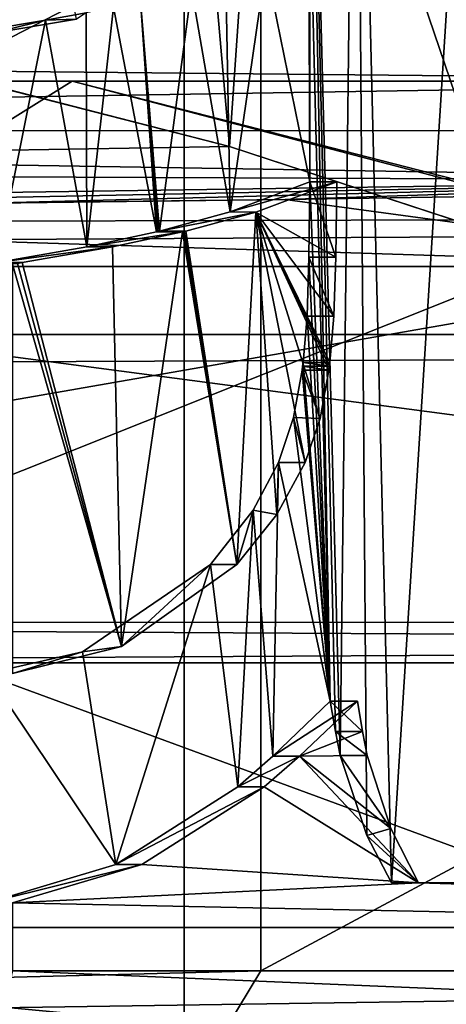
# Model space of a CAD drawing. Header units: millimetres. Extents: x -110 to 163, y -50 to 19.
# Tile 360 of 656: x 5.735 to 6.22, y -31.888 to -30.77. Entities that reach past the tile are written whole.
import ezdxf

# ---------------------------------------------------------------- set-up
doc = ezdxf.new("R2010")
doc.units = ezdxf.units.MM
doc.header["$LTSCALE"] = 65.185185
for name, color, linetype in [('1193', 7, 'CONTINUOUS'), ('1194', 7, 'CONTINUOUS'), ('1195', 7, 'CONTINUOUS'), ('1261', 7, 'CONTINUOUS'), ('1262', 7, 'CONTINUOUS'), ('1526', 7, 'CONTINUOUS'), ('1527', 7, 'CONTINUOUS'), ('1618', 7, 'CONTINUOUS'), ('235', 7, 'CONTINUOUS'), ('2400', 7, 'CONTINUOUS'), ('2401', 7, 'CONTINUOUS'), ('2543', 7, 'CONTINUOUS'), ('262', 7, 'CONTINUOUS'), ('266', 7, 'CONTINUOUS'), ('306', 7, 'CONTINUOUS'), ('323', 7, 'CONTINUOUS'), ('33', 7, 'CONTINUOUS'), ('3440', 7, 'CONTINUOUS'), ('36', 7, 'CONTINUOUS'), ('374', 7, 'CONTINUOUS'), ('377', 7, 'CONTINUOUS'), ('379', 7, 'CONTINUOUS'), ('389', 7, 'CONTINUOUS'), ('390', 7, 'CONTINUOUS'), ('3969', 7, 'CONTINUOUS'), ('4046', 7, 'CONTINUOUS'), ('4558', 7, 'CONTINUOUS'), ('4698', 7, 'CONTINUOUS'), ('4895', 7, 'CONTINUOUS'), ('5903', 7, 'CONTINUOUS'), ('5904', 7, 'CONTINUOUS'), ('5905', 7, 'CONTINUOUS'), ('5936', 7, 'CONTINUOUS'), ('5965', 7, 'CONTINUOUS'), ('5969', 7, 'CONTINUOUS'), ('5971', 7, 'CONTINUOUS'), ('5989', 7, 'CONTINUOUS'), ('5992', 7, 'CONTINUOUS'), ('6110', 7, 'CONTINUOUS'), ('6129', 7, 'CONTINUOUS')]:
    doc.layers.add(name, color=color, linetype=linetype)

msp = doc.modelspace()

# ---------------------------------------------------------------- linework, layer by layer
at = {"layer": '1193', "color": 7, "linetype": 'CONTINUOUS'}
for points in [[(6.0463, -31.2216, 100.3833), (6.056, -31.1676, 100.3758), (6.0766, -31.2224, 100.4231), (6.0463, -31.2216, 100.3833)], [(6.056, -31.1676, 100.3758), (6.0865, -31.1676, 100.4155), (6.0766, -31.2224, 100.4231), (6.056, -31.1676, 100.3758)], [(6.0293, -31.2727, 100.3963), (6.0463, -31.2216, 100.3833), (6.0596, -31.2727, 100.4361), (6.0293, -31.2727, 100.3963)], [(6.0596, -31.2727, 100.4361), (6.0463, -31.2216, 100.3833), (6.0766, -31.2224, 100.4231), (6.0596, -31.2727, 100.4361)]]:
    msp.add_3dface(points, dxfattribs=at)
at = {"layer": '1194', "color": 7, "linetype": 'CONTINUOUS'}
for points in [[(6.0865, -31.1676, 100.4155), (6.056, -31.1676, 100.3758), (6.0566, -31.1633, 100.3754), (6.0865, -31.1676, 100.4155)], [(6.0572, -31.1589, 100.375), (6.0871, -31.1633, 100.415), (6.0566, -31.1633, 100.3754), (6.0572, -31.1589, 100.375)], [(6.0871, -31.1633, 100.415), (6.0865, -31.1676, 100.4155), (6.0566, -31.1633, 100.3754), (6.0871, -31.1633, 100.415)], [(6.0877, -31.1589, 100.4146), (6.0871, -31.1633, 100.415), (6.0572, -31.1589, 100.375), (6.0877, -31.1589, 100.4146)]]:
    msp.add_3dface(points, dxfattribs=at)
at = {"layer": '1195', "color": 7, "linetype": 'CONTINUOUS'}
for points in [[(6.0638, -31.0395, 100.3698), (6.0922, -31.1063, 100.4111), (6.0617, -31.1064, 100.3715), (6.0638, -31.0395, 100.3698)], [(6.0943, -31.0395, 100.4094), (6.0922, -31.1063, 100.4111), (6.0638, -31.0395, 100.3698), (6.0943, -31.0395, 100.4094)], [(6.0877, -31.1589, 100.4146), (6.0572, -31.1589, 100.375), (6.0617, -31.1064, 100.3715), (6.0877, -31.1589, 100.4146)], [(6.0922, -31.1063, 100.4111), (6.0877, -31.1589, 100.4146), (6.0617, -31.1064, 100.3715), (6.0922, -31.1063, 100.4111)]]:
    msp.add_3dface(points, dxfattribs=at)
at = {"layer": '1261', "color": 7, "linetype": 'CONTINUOUS'}
for points in [[(5.8065, -31.4877, 100.5616), (5.9519, -31.3883, 100.4548), (5.8509, -31.4814, 100.5912), (5.8065, -31.4877, 100.5616)], [(5.9519, -31.3883, 100.4548), (5.9818, -31.3883, 100.4949), (5.8509, -31.4814, 100.5912), (5.9519, -31.3883, 100.4548)], [(5.7272, -31.5123, 100.6792), (5.8065, -31.4877, 100.5616), (5.8509, -31.4814, 100.5912), (5.7272, -31.5123, 100.6792)], [(5.6985, -31.5123, 100.6383), (5.8065, -31.4877, 100.5616), (5.7272, -31.5123, 100.6792), (5.6985, -31.5123, 100.6383)]]:
    msp.add_3dface(points, dxfattribs=at)
at = {"layer": '1262', "color": 7, "linetype": 'CONTINUOUS'}
for points in [[(6.0293, -31.2727, 100.3963), (6.0274, -31.3318, 100.4606), (6.0005, -31.3266, 100.4182), (6.0293, -31.2727, 100.3963)], [(6.0293, -31.2727, 100.3963), (6.0596, -31.2727, 100.4361), (6.0274, -31.3318, 100.4606), (6.0293, -31.2727, 100.3963)], [(5.9818, -31.3883, 100.4949), (5.9519, -31.3883, 100.4548), (6.0005, -31.3266, 100.4182), (5.9818, -31.3883, 100.4949)], [(6.0274, -31.3318, 100.4606), (5.9818, -31.3883, 100.4949), (6.0005, -31.3266, 100.4182), (6.0274, -31.3318, 100.4606)]]:
    msp.add_3dface(points, dxfattribs=at)
at = {"layer": '1526', "color": 7, "linetype": 'CONTINUOUS'}
for points in [[(6.0881, -31.5436, 100.3511), (6.0228, -31.6063, 100.4013), (6.1188, -31.5436, 100.3906), (6.0881, -31.5436, 100.3511)], [(6.1188, -31.5436, 100.3906), (6.0228, -31.6063, 100.4013), (6.0532, -31.6062, 100.441), (6.1188, -31.5436, 100.3906)], [(5.983, -31.6408, 100.4315), (6.0131, -31.6408, 100.4714), (6.0532, -31.6062, 100.441), (5.983, -31.6408, 100.4315)], [(6.0228, -31.6063, 100.4013), (5.983, -31.6408, 100.4315), (6.0532, -31.6062, 100.441), (6.0228, -31.6063, 100.4013)]]:
    msp.add_3dface(points, dxfattribs=at)
at = {"layer": '1527', "color": 7, "linetype": 'CONTINUOUS'}
for points in [[(6.0131, -31.6408, 100.4714), (5.983, -31.6408, 100.4315), (5.8445, -31.7292, 100.534), (6.0131, -31.6408, 100.4714)], [(5.8739, -31.7292, 100.5745), (6.0131, -31.6408, 100.4714), (5.8445, -31.7292, 100.534), (5.8739, -31.7292, 100.5745)], [(5.7272, -31.7727, 100.6792), (5.8739, -31.7292, 100.5745), (5.6985, -31.7727, 100.6383), (5.7272, -31.7727, 100.6792)], [(5.6985, -31.7727, 100.6383), (5.8739, -31.7292, 100.5745), (5.8445, -31.7292, 100.534), (5.6985, -31.7727, 100.6383)]]:
    msp.add_3dface(points, dxfattribs=at)
at = {"layer": '1618', "color": 7, "linetype": 'CONTINUOUS'}
msp.add_3dface([(5.7997, -30.7691, 100.6279), (5.7085, -30.3098, 100.6922), (5.7022, -30.7852, 100.6966), (5.7997, -30.7691, 100.6279)], dxfattribs=at)
at = {"layer": '235', "color": 7, "linetype": 'CONTINUOUS', "true_color": 0x0303ff}
for points in [[(108.1, -25.55, 17.7535), (0.0005, -28.7081, 15.5072), (-68.9975, -30.825, 13.3875), (108.1, -25.55, 17.7535)], [(-64.6798, -31.24, 12.8905), (108.1, -25.55, 17.7535), (-68.9975, -30.825, 13.3875), (-64.6798, -31.24, 12.8905)], [(-60.3244, -32.4381, 11.2488), (108.1, -25.55, 17.7535), (-64.6798, -31.24, 12.8905), (-60.3244, -32.4381, 11.2488)], [(108.1, -33.0535, 10.25), (108.1, -25.55, 17.7535), (-60.3244, -32.4381, 11.2488), (108.1, -33.0535, 10.25)]]:
    msp.add_3dface(points, dxfattribs=at)
at = {"layer": '2400', "color": 7, "linetype": 'CONTINUOUS'}
for points in [[(6.0993, -31.6052, 100.3424), (6.13, -31.6052, 100.3819), (6.1569, -31.6882, 100.3608), (6.0993, -31.6052, 100.3424)], [(6.1295, -31.6963, 100.3188), (6.0993, -31.6052, 100.3424), (6.1569, -31.6882, 100.3608), (6.1295, -31.6963, 100.3188)], [(6.1884, -31.75, 100.3361), (6.1295, -31.6963, 100.3188), (6.1569, -31.6882, 100.3608), (6.1884, -31.75, 100.3361)], [(6.1574, -31.75, 100.2968), (6.1295, -31.6963, 100.3188), (6.1884, -31.75, 100.3361), (6.1574, -31.75, 100.2968)]]:
    msp.add_3dface(points, dxfattribs=at)
at = {"layer": '2401', "color": 7, "linetype": 'CONTINUOUS'}
for points in [[(6.0881, -31.5436, 100.3511), (6.1188, -31.5436, 100.3906), (6.1245, -31.5781, 100.3861), (6.0881, -31.5436, 100.3511)], [(6.0881, -31.5436, 100.3511), (6.1245, -31.5781, 100.3861), (6.0938, -31.5781, 100.3466), (6.0881, -31.5436, 100.3511)], [(6.13, -31.6052, 100.3819), (6.0993, -31.6052, 100.3424), (6.0938, -31.5781, 100.3466), (6.13, -31.6052, 100.3819)], [(6.1245, -31.5781, 100.3861), (6.13, -31.6052, 100.3819), (6.0938, -31.5781, 100.3466), (6.1245, -31.5781, 100.3861)]]:
    msp.add_3dface(points, dxfattribs=at)
at = {"layer": '2543', "color": 7, "linetype": 'CONTINUOUS'}
for points in [[(5.8108, -30.7617, 100.5585), (5.7997, -30.7691, 100.6279), (5.7645, -30.7701, 100.5916), (5.8108, -30.7617, 100.5585)], [(5.7645, -30.7701, 100.5916), (5.7022, -30.7852, 100.6966), (5.6985, -30.7812, 100.6383), (5.7645, -30.7701, 100.5916)], [(5.7997, -30.7691, 100.6279), (5.7022, -30.7852, 100.6966), (5.7645, -30.7701, 100.5916), (5.7997, -30.7691, 100.6279)]]:
    msp.add_3dface(points, dxfattribs=at)
at = {"layer": '262', "color": 7, "linetype": 'CONTINUOUS', "true_color": 0x0303ff}
for points in [[(5.7948, -30.8395, 102.5368), (3.94, -32, 104.626), (0, -30.8395, 104.0895), (5.7948, -30.8395, 102.5368)], [(10.315, -32, 99.9943), (3.94, -32, 104.626), (5.7948, -30.8395, 102.5368), (10.315, -32, 99.9943)], [(10.0368, -30.8395, 98.2948), (10.315, -32, 99.9943), (5.7948, -30.8395, 102.5368), (10.0368, -30.8395, 98.2948)]]:
    msp.add_3dface(points, dxfattribs=at)
at = {"layer": '266', "color": 7, "linetype": 'CONTINUOUS', "true_color": 0x0303ff}
for points in [[(6.8454, -30.8395, 83.1481), (2.1591, -30.7931, 81.1606), (3.94, -32, 80.374), (6.8454, -30.8395, 83.1481)], [(10.315, -32, 85.0057), (6.8454, -30.8395, 83.1481), (3.94, -32, 80.374), (10.315, -32, 85.0057)]]:
    msp.add_3dface(points, dxfattribs=at)
at = {"layer": '306', "linetype": 'CONTINUOUS'}
for points in [[(12.9902, -30.9778, -8.0986), (12.9902, -30.7438, -8.3237), (-39.3248, -30.7639, -8.3094), (12.9902, -30.9778, -8.0986)], [(-39.3248, -31.1273, -7.8104), (12.9902, -30.9778, -8.0986), (-39.3248, -30.7639, -8.3094), (-39.3248, -31.1273, -7.8104)], [(-13.1673, -31.1273, -7.8104), (12.9902, -30.9778, -8.0986), (-39.3248, -31.1273, -7.8104), (-13.1673, -31.1273, -7.8104)], [(12.9902, -31.1273, -7.8104), (12.9902, -30.9778, -8.0986), (-13.1673, -31.1273, -7.8104), (12.9902, -31.1273, -7.8104)]]:
    msp.add_3dface(points, dxfattribs=at)
at = {"layer": '323', "linetype": 'CONTINUOUS'}
for points in [[(4.1541, -30.4471, 7.4157), (5.9735, -30.9135, 6.0471), (4.1481, -30.944, 7.2809), (4.1541, -30.4471, 7.4157)], [(5.9735, -30.9135, 6.0471), (7.3612, -31.3682, 4.25), (4.1481, -30.944, 7.2809), (5.9735, -30.9135, 6.0471)], [(7.3612, -31.3682, 4.25), (7.0755, -32.0207, 4.2373), (4.1481, -30.944, 7.2809), (7.3612, -31.3682, 4.25)], [(4.1481, -30.944, 7.2809), (7.0755, -32.0207, 4.2373), (5.2287, -31.8448, 5.7027), (4.1481, -30.944, 7.2809)], [(7.0755, -32.0207, 4.2373), (6.4952, -32.342, 3.9773), (5.2287, -31.8448, 5.7027), (7.0755, -32.0207, 4.2373)]]:
    msp.add_3dface(points, dxfattribs=at)
at = {"layer": '33', "linetype": 'CONTINUOUS'}
for points in [[(10.3923, -15.3, 6), (6, -15.3, 10.3923), (10.3923, -31.7393, 6), (10.3923, -15.3, 6)], [(10.3923, -31.7393, 6), (6, -15.3, 10.3923), (8.3268, -30.5179, 8.6409), (10.3923, -31.7393, 6)]]:
    msp.add_3dface(points, dxfattribs=at)
at = {"layer": '3440', "color": 7, "linetype": 'CONTINUOUS'}
for points in [[(0.1743, -29.95, 82.5165), (6.0091, -29.95, 84.5256), (0.1743, -31.85, 82.5165), (0.1743, -29.95, 82.5165)], [(0.1743, -31.85, 82.5165), (6.0091, -29.95, 84.5256), (6.0091, -31.85, 84.5256), (0.1743, -31.85, 82.5165)], [(6.0091, -29.95, 84.5256), (9.5487, -29.95, 89.5807), (6.0091, -31.85, 84.5256), (6.0091, -29.95, 84.5256)], [(6.0091, -31.85, 84.5256), (9.5487, -29.95, 89.5807), (9.5487, -31.85, 89.5807), (6.0091, -31.85, 84.5256)], [(6.1188, -31.5436, 100.3906), (6.0532, -31.6062, 100.441), (6.1245, -31.5781, 100.3861), (6.1188, -31.5436, 100.3906)], [(6.0532, -31.6062, 100.441), (6.13, -31.6052, 100.3819), (6.1245, -31.5781, 100.3861), (6.0532, -31.6062, 100.441)], [(6.13, -31.6052, 100.3819), (6.0532, -31.6062, 100.441), (6.1569, -31.6882, 100.3608), (6.13, -31.6052, 100.3819)], [(6.0532, -31.6062, 100.441), (6.0131, -31.6408, 100.4714), (6.1884, -31.75, 100.3361), (6.0532, -31.6062, 100.441)], [(6.0532, -31.6062, 100.441), (6.1884, -31.75, 100.3361), (6.1569, -31.6882, 100.3608), (6.0532, -31.6062, 100.441)], [(6.0131, -31.6408, 100.4714), (5.8739, -31.7292, 100.5745), (6.1884, -31.75, 100.3361), (6.0131, -31.6408, 100.4714)], [(5.8739, -31.7292, 100.5745), (5.7272, -31.7727, 100.6792), (6.1884, -31.75, 100.3361), (5.8739, -31.7292, 100.5745)], [(6.1884, -31.75, 100.3361), (5.7272, -31.7727, 100.6792), (9.441, -31.85, 95.7508), (6.1884, -31.75, 100.3361)], [(6.1884, -31.75, 100.3361), (9.441, -31.85, 95.7508), (6.3034, -31.75, 100.2438), (6.1884, -31.75, 100.3361)], [(5.7272, -31.7727, 100.6792), (5.7272, -31.85, 100.6792), (9.441, -31.85, 95.7508), (5.7272, -31.7727, 100.6792)]]:
    msp.add_3dface(points, dxfattribs=at)
at = {"layer": '36', "linetype": 'CONTINUOUS'}
for points in [[(4.1541, -30.4471, 7.4157), (4.25, -11.3, 7.3612), (5.9735, -30.9135, 6.0471), (4.1541, -30.4471, 7.4157)], [(4.25, -11.3, 7.3612), (7.3612, -11.3, 4.25), (5.9735, -30.9135, 6.0471), (4.25, -11.3, 7.3612)], [(7.3612, -11.3, 4.25), (7.3612, -31.3682, 4.25), (5.9735, -30.9135, 6.0471), (7.3612, -11.3, 4.25)]]:
    msp.add_3dface(points, dxfattribs=at)
at = {"layer": '374', "linetype": 'CONTINUOUS'}
for points in [[(0, -33.9521, 106.5), (7, -33.9631, 104.6244), (4.3267, -19.3654, 102.9096), (0, -33.9521, 106.5)], [(4.3267, -19.3654, 102.9096), (7, -33.9631, 104.6244), (11.3262, -21.3079, 98.2096), (4.3267, -19.3654, 102.9096)]]:
    msp.add_3dface(points, dxfattribs=at)
at = {"layer": '377', "linetype": 'CONTINUOUS'}
for points in [[(45.9799, -29.383, -17.3791), (-50.6868, -31.119, -14.9743), (-44.6081, -28.7706, -18.0937), (45.9799, -29.383, -17.3791)], [(45.9799, -29.383, -17.3791), (52.8112, -31.7528, -13.9146), (-50.6868, -31.119, -14.9743), (45.9799, -29.383, -17.3791)], [(52.8112, -31.7528, -13.9146), (-57.3705, -32.8485, -11.7373), (-50.6868, -31.119, -14.9743), (52.8112, -31.7528, -13.9146)], [(52.8112, -31.7528, -13.9146), (60.3265, -33.4169, -10.3575), (-57.3705, -32.8485, -11.7373), (52.8112, -31.7528, -13.9146)]]:
    msp.add_3dface(points, dxfattribs=at)
at = {"layer": '379', "linetype": 'CONTINUOUS'}
for points in [[(3.62, -30.5221, 78.4364), (6.9961, -30.1346, 79.7794), (4.3465, -31.5, 78.8556), (3.62, -30.5221, 78.4364)], [(4.3465, -31.5, 78.8556), (6.9961, -30.1346, 79.7794), (7.6362, -31.5, 80.4088), (4.3465, -31.5, 78.8556)]]:
    msp.add_3dface(points, dxfattribs=at)
at = {"layer": '389', "color": 7, "linetype": 'CONTINUOUS', "true_color": 0x0303ff}
for points in [[(7, -37.3, 80.3756), (0, -37.3, 78.5), (3.7708, -31.5, 79.0174), (7, -37.3, 80.3756)], [(7.2629, -31.5, 80.5313), (7, -37.3, 80.3756), (3.7708, -31.5, 79.0174), (7.2629, -31.5, 80.5313)]]:
    msp.add_3dface(points, dxfattribs=at)
at = {"layer": '390', "linetype": 'CONTINUOUS'}
for points in [[(4.3465, -31.5, 78.8556), (7.2629, -31.5, 80.5313), (3.7708, -31.5, 79.0174), (4.3465, -31.5, 78.8556)], [(4.3465, -31.5, 78.8556), (7.6362, -31.5, 80.4088), (7.2629, -31.5, 80.5313), (4.3465, -31.5, 78.8556)]]:
    msp.add_3dface(points, dxfattribs=at)
at = {"layer": '3969', "color": 7, "linetype": 'CONTINUOUS'}
for points in [[(5.9188, -32, 84.6454), (0.1716, -32, 82.6665), (6.0091, -31.85, 84.5256), (5.9188, -32, 84.6454)], [(0.1716, -32, 82.6665), (0.1743, -31.85, 82.5165), (6.0091, -31.85, 84.5256), (0.1716, -32, 82.6665)], [(9.2991, -32, 95.702), (5.7272, -31.85, 100.6792), (5.702, -31.9561, 100.6432), (9.2991, -32, 95.702)], [(5.7272, -31.85, 100.6792), (9.2991, -32, 95.702), (9.441, -31.85, 95.7508), (5.7272, -31.85, 100.6792)], [(9.4053, -32, 89.6246), (5.9188, -32, 84.6454), (9.5487, -31.85, 89.5807), (9.4053, -32, 89.6246)], [(5.9188, -32, 84.6454), (6.0091, -31.85, 84.5256), (9.5487, -31.85, 89.5807), (5.9188, -32, 84.6454)]]:
    msp.add_3dface(points, dxfattribs=at)
at = {"layer": '4046', "color": 7, "linetype": 'CONTINUOUS'}
for points in [[(5.7094, -31.0455, 100.6306), (5.7039, -31.0464, 100.6345), (5.7381, -31.0455, 100.6716), (5.7094, -31.0455, 100.6306)], [(5.7381, -31.0455, 100.6716), (5.7039, -31.0464, 100.6345), (5.7326, -31.0464, 100.6754), (5.7381, -31.0455, 100.6716)]]:
    msp.add_3dface(points, dxfattribs=at)
at = {"layer": '4558', "color": 7, "linetype": 'CONTINUOUS'}
for points in [[(6.0943, -31.0395, 100.4094), (6.0954, -30.9538, 100.4086), (6.0035, -30.9881, 100.4786), (6.0943, -31.0395, 100.4094)], [(5.9238, -31.0097, 100.538), (5.9818, -31.3883, 100.4949), (6.0035, -30.9881, 100.4786), (5.9238, -31.0097, 100.538)], [(5.9818, -31.3883, 100.4949), (6.0274, -31.3318, 100.4606), (6.0035, -30.9881, 100.4786), (5.9818, -31.3883, 100.4949)], [(6.0766, -31.2224, 100.4231), (6.0865, -31.1676, 100.4155), (6.0035, -30.9881, 100.4786), (6.0766, -31.2224, 100.4231)], [(6.0865, -31.1676, 100.4155), (6.0871, -31.1633, 100.415), (6.0035, -30.9881, 100.4786), (6.0865, -31.1676, 100.4155)], [(6.0596, -31.2727, 100.4361), (6.0766, -31.2224, 100.4231), (6.0035, -30.9881, 100.4786), (6.0596, -31.2727, 100.4361)], [(6.0274, -31.3318, 100.4606), (6.0596, -31.2727, 100.4361), (6.0035, -30.9881, 100.4786), (6.0274, -31.3318, 100.4606)], [(6.0871, -31.1633, 100.415), (6.0877, -31.1589, 100.4146), (6.0035, -30.9881, 100.4786), (6.0871, -31.1633, 100.415)], [(6.0877, -31.1589, 100.4146), (6.0922, -31.1063, 100.4111), (6.0035, -30.9881, 100.4786), (6.0877, -31.1589, 100.4146)], [(6.0922, -31.1063, 100.4111), (6.0943, -31.0395, 100.4094), (6.0035, -30.9881, 100.4786), (6.0922, -31.1063, 100.4111)], [(5.8406, -31.0276, 100.5986), (5.8509, -31.4814, 100.5912), (5.9201, -31.0106, 100.5407), (5.8406, -31.0276, 100.5986)], [(5.8509, -31.4814, 100.5912), (5.9818, -31.3883, 100.4949), (5.9201, -31.0106, 100.5407), (5.8509, -31.4814, 100.5912)], [(5.9201, -31.0106, 100.5407), (5.9818, -31.3883, 100.4949), (5.922, -31.0102, 100.5393), (5.9201, -31.0106, 100.5407)], [(5.922, -31.0102, 100.5393), (5.9818, -31.3883, 100.4949), (5.9238, -31.0097, 100.538), (5.922, -31.0102, 100.5393)], [(5.7381, -31.0455, 100.6716), (5.8509, -31.4814, 100.5912), (5.8406, -31.0276, 100.5986), (5.7381, -31.0455, 100.6716)], [(5.8509, -31.4814, 100.5912), (5.7381, -31.0455, 100.6716), (5.7326, -31.0464, 100.6754), (5.8509, -31.4814, 100.5912)], [(5.8509, -31.4814, 100.5912), (5.7326, -31.0464, 100.6754), (5.7272, -31.0473, 100.6792), (5.8509, -31.4814, 100.5912)], [(5.7272, -31.5123, 100.6792), (5.8509, -31.4814, 100.5912), (5.7272, -31.0473, 100.6792), (5.7272, -31.5123, 100.6792)]]:
    msp.add_3dface(points, dxfattribs=at)
at = {"layer": '4698', "color": 7, "linetype": 'CONTINUOUS'}
for points in [[(6.1574, -31.75, 100.2968), (6.1884, -31.75, 100.3361), (6.2719, -31.75, 100.205), (6.1574, -31.75, 100.2968)], [(6.1884, -31.75, 100.3361), (6.3034, -31.75, 100.2438), (6.2719, -31.75, 100.205), (6.1884, -31.75, 100.3361)]]:
    msp.add_3dface(points, dxfattribs=at)
at = {"layer": '4895', "color": 7, "linetype": 'CONTINUOUS'}
for points in [[(6.0881, -31.5436, 100.3511), (6.0938, -31.5781, 100.3466), (6.0594, -30.0802, 100.3732), (6.0881, -31.5436, 100.3511)], [(6.0649, -30.6198, 100.369), (6.0881, -31.5436, 100.3511), (6.0594, -30.0802, 100.3732), (6.0649, -30.6198, 100.369)], [(6.0938, -31.5781, 100.3466), (6.0993, -31.6052, 100.3424), (6.0594, -30.0802, 100.3732), (6.0938, -31.5781, 100.3466)], [(6.0993, -31.6052, 100.3424), (6.1169, -30.1078, 100.3286), (6.0594, -30.0802, 100.3732), (6.0993, -31.6052, 100.3424)], [(6.0993, -31.6052, 100.3424), (6.1295, -31.6963, 100.3188), (6.1169, -30.1078, 100.3286), (6.0993, -31.6052, 100.3424)], [(6.1295, -31.6963, 100.3188), (6.1574, -31.75, 100.2968), (6.1169, -30.1078, 100.3286), (6.1295, -31.6963, 100.3188)], [(6.1169, -30.1078, 100.3286), (6.1574, -31.75, 100.2968), (6.2528, -30.2417, 100.2205), (6.1169, -30.1078, 100.3286)], [(6.2528, -30.2417, 100.2205), (6.1574, -31.75, 100.2968), (6.2719, -31.75, 100.205), (6.2528, -30.2417, 100.2205)], [(6.0649, -30.6198, 100.369), (6.0638, -30.6885, 100.3698), (6.0649, -30.9538, 100.369), (6.0649, -30.6198, 100.369)], [(6.0881, -31.5436, 100.3511), (6.0649, -30.6198, 100.369), (6.0649, -30.9538, 100.369), (6.0881, -31.5436, 100.3511)], [(6.0638, -30.6885, 100.3698), (6.015, -30.708, 100.4072), (6.0649, -30.9538, 100.369), (6.0638, -30.6885, 100.3698)], [(6.015, -30.708, 100.4072), (5.9695, -30.7233, 100.4416), (5.9742, -30.9878, 100.438), (6.015, -30.708, 100.4072)], [(6.0649, -30.9538, 100.369), (6.015, -30.708, 100.4072), (5.9742, -30.9878, 100.438), (6.0649, -30.9538, 100.369)], [(5.9695, -30.7233, 100.4416), (5.9304, -30.7342, 100.4709), (5.9742, -30.9878, 100.438), (5.9695, -30.7233, 100.4416)], [(5.9304, -30.7342, 100.4709), (5.8724, -30.7484, 100.5137), (5.8941, -31.0097, 100.4977), (5.9304, -30.7342, 100.4709)], [(5.9304, -30.7342, 100.4709), (5.8941, -31.0097, 100.4977), (5.9742, -30.9878, 100.438), (5.9304, -30.7342, 100.4709)], [(5.8417, -30.7553, 100.5361), (5.8108, -30.7617, 100.5585), (5.8114, -31.0276, 100.5581), (5.8417, -30.7553, 100.5361)], [(5.8905, -31.0106, 100.5004), (5.8417, -30.7553, 100.5361), (5.8114, -31.0276, 100.5581), (5.8905, -31.0106, 100.5004)], [(5.8724, -30.7484, 100.5137), (5.8417, -30.7553, 100.5361), (5.8905, -31.0106, 100.5004), (5.8724, -30.7484, 100.5137)], [(5.8941, -31.0097, 100.4977), (5.8724, -30.7484, 100.5137), (5.8923, -31.0102, 100.4991), (5.8941, -31.0097, 100.4977)], [(5.8923, -31.0102, 100.4991), (5.8724, -30.7484, 100.5137), (5.8905, -31.0106, 100.5004), (5.8923, -31.0102, 100.4991)], [(5.8108, -30.7617, 100.5585), (5.7645, -30.7701, 100.5916), (5.8114, -31.0276, 100.5581), (5.8108, -30.7617, 100.5585)], [(5.7645, -30.7701, 100.5916), (5.6985, -30.7812, 100.6383), (5.7094, -31.0455, 100.6306), (5.7645, -30.7701, 100.5916)], [(5.7645, -30.7701, 100.5916), (5.7094, -31.0455, 100.6306), (5.8114, -31.0276, 100.5581), (5.7645, -30.7701, 100.5916)], [(6.0638, -31.0395, 100.3698), (6.0881, -31.5436, 100.3511), (6.0649, -30.9538, 100.369), (6.0638, -31.0395, 100.3698)], [(6.0638, -31.0395, 100.3698), (6.0617, -31.1064, 100.3715), (6.0881, -31.5436, 100.3511), (6.0638, -31.0395, 100.3698)], [(6.0617, -31.1064, 100.3715), (6.0572, -31.1589, 100.375), (6.0881, -31.5436, 100.3511), (6.0617, -31.1064, 100.3715)], [(6.056, -31.1676, 100.3758), (6.0463, -31.2216, 100.3833), (6.0881, -31.5436, 100.3511), (6.056, -31.1676, 100.3758)], [(6.0566, -31.1633, 100.3754), (6.056, -31.1676, 100.3758), (6.0881, -31.5436, 100.3511), (6.0566, -31.1633, 100.3754)], [(6.0572, -31.1589, 100.375), (6.0566, -31.1633, 100.3754), (6.0881, -31.5436, 100.3511), (6.0572, -31.1589, 100.375)], [(6.0463, -31.2216, 100.3833), (6.0293, -31.2727, 100.3963), (6.0881, -31.5436, 100.3511), (6.0463, -31.2216, 100.3833)], [(6.0293, -31.2727, 100.3963), (6.0005, -31.3266, 100.4182), (6.0228, -31.6063, 100.4013), (6.0293, -31.2727, 100.3963)], [(6.0293, -31.2727, 100.3963), (6.0228, -31.6063, 100.4013), (6.0881, -31.5436, 100.3511), (6.0293, -31.2727, 100.3963)], [(6.0005, -31.3266, 100.4182), (5.9519, -31.3883, 100.4548), (5.983, -31.6408, 100.4315), (6.0005, -31.3266, 100.4182)], [(6.0005, -31.3266, 100.4182), (5.983, -31.6408, 100.4315), (6.0228, -31.6063, 100.4013), (6.0005, -31.3266, 100.4182)], [(5.9519, -31.3883, 100.4548), (5.8065, -31.4877, 100.5616), (5.8445, -31.7292, 100.534), (5.9519, -31.3883, 100.4548)], [(5.983, -31.6408, 100.4315), (5.9519, -31.3883, 100.4548), (5.8445, -31.7292, 100.534), (5.983, -31.6408, 100.4315)], [(5.8065, -31.4877, 100.5616), (5.6985, -31.5123, 100.6383), (5.8445, -31.7292, 100.534), (5.8065, -31.4877, 100.5616)], [(5.6985, -31.5123, 100.6383), (5.6985, -31.7727, 100.6383), (5.8445, -31.7292, 100.534), (5.6985, -31.5123, 100.6383)]]:
    msp.add_3dface(points, dxfattribs=at)
at = {"layer": '5903', "color": 7, "linetype": 'CONTINUOUS'}
for points in [[(6.0035, -30.9881, 100.4786), (6.0954, -30.9538, 100.4086), (5.9742, -30.9878, 100.438), (6.0035, -30.9881, 100.4786)], [(6.0954, -30.9538, 100.4086), (6.0649, -30.9538, 100.369), (5.9742, -30.9878, 100.438), (6.0954, -30.9538, 100.4086)], [(5.8941, -31.0097, 100.4977), (6.0035, -30.9881, 100.4786), (5.9742, -30.9878, 100.438), (5.8941, -31.0097, 100.4977)], [(5.9238, -31.0097, 100.538), (6.0035, -30.9881, 100.4786), (5.8941, -31.0097, 100.4977), (5.9238, -31.0097, 100.538)]]:
    msp.add_3dface(points, dxfattribs=at)
at = {"layer": '5904', "color": 7, "linetype": 'CONTINUOUS'}
for points in [[(5.9201, -31.0106, 100.5407), (5.8923, -31.0102, 100.4991), (5.8905, -31.0106, 100.5004), (5.9201, -31.0106, 100.5407)], [(5.9201, -31.0106, 100.5407), (5.8941, -31.0097, 100.4977), (5.8923, -31.0102, 100.4991), (5.9201, -31.0106, 100.5407)], [(5.9238, -31.0097, 100.538), (5.8941, -31.0097, 100.4977), (5.922, -31.0102, 100.5393), (5.9238, -31.0097, 100.538)], [(5.9201, -31.0106, 100.5407), (5.922, -31.0102, 100.5393), (5.8941, -31.0097, 100.4977), (5.9201, -31.0106, 100.5407)]]:
    msp.add_3dface(points, dxfattribs=at)
at = {"layer": '5905', "color": 7, "linetype": 'CONTINUOUS'}
for points in [[(5.8406, -31.0276, 100.5986), (5.9201, -31.0106, 100.5407), (5.8114, -31.0276, 100.5581), (5.8406, -31.0276, 100.5986)], [(5.9201, -31.0106, 100.5407), (5.8905, -31.0106, 100.5004), (5.8114, -31.0276, 100.5581), (5.9201, -31.0106, 100.5407)], [(5.7094, -31.0455, 100.6306), (5.7381, -31.0455, 100.6716), (5.8406, -31.0276, 100.5986), (5.7094, -31.0455, 100.6306)], [(5.7094, -31.0455, 100.6306), (5.8406, -31.0276, 100.5986), (5.8114, -31.0276, 100.5581), (5.7094, -31.0455, 100.6306)]]:
    msp.add_3dface(points, dxfattribs=at)
at = {"layer": '5936', "color": 7, "linetype": 'CONTINUOUS'}
for points in [[(6.0943, -31.0395, 100.4094), (6.0638, -31.0395, 100.3698), (6.0649, -30.9538, 100.369), (6.0943, -31.0395, 100.4094)], [(6.0954, -30.9538, 100.4086), (6.0943, -31.0395, 100.4094), (6.0649, -30.9538, 100.369), (6.0954, -30.9538, 100.4086)]]:
    msp.add_3dface(points, dxfattribs=at)
at = {"layer": '5965', "color": 7, "linetype": 'CONTINUOUS', "true_color": 0xcad1ee}
for points in [[(2.1591, -30.7931, 81.1606), (6.8454, -30.8395, 83.1481), (3.3442, -30.8957, 81.6057), (2.1591, -30.7931, 81.1606)], [(3.3442, -30.8957, 81.6057), (6.8454, -30.8395, 83.1481), (6.788, -30.8954, 83.226), (3.3442, -30.8957, 81.6057)], [(6.7309, -30.9513, 83.3041), (3.3442, -30.8957, 81.6057), (6.788, -30.8954, 83.226), (6.7309, -30.9513, 83.3041)]]:
    msp.add_3dface(points, dxfattribs=at)
at = {"layer": '5969', "color": 7, "linetype": 'CONTINUOUS', "true_color": 0xcad1ee}
for points in [[(6.5979, -31.05, 101.5812), (0, -31.05, 103.725), (6.5979, -32.2, 101.5812), (6.5979, -31.05, 101.5812)], [(6.5979, -32.2, 101.5812), (0, -31.05, 103.725), (0, -32.2, 103.725), (6.5979, -32.2, 101.5812)], [(0, -31.05, 81.275), (6.5979, -31.05, 83.4188), (0, -32.2, 81.275), (0, -31.05, 81.275)], [(0, -32.2, 81.275), (6.5979, -31.05, 83.4188), (6.5979, -32.2, 83.4188), (0, -32.2, 81.275)]]:
    msp.add_3dface(points, dxfattribs=at)
at = {"layer": '5971', "color": 7, "linetype": 'CONTINUOUS', "true_color": 0xcad1ee}
for points in [[(5.9219, -40.7, 100.6508), (0, -40.7, 102.575), (5.9219, -29.95, 100.6508), (5.9219, -40.7, 100.6508)], [(5.9219, -29.95, 100.6508), (0, -40.7, 102.575), (0, -29.95, 102.575), (5.9219, -29.95, 100.6508)], [(0, -40.7, 82.425), (5.9219, -40.7, 84.3492), (0, -29.95, 82.425), (0, -40.7, 82.425)], [(0, -29.95, 82.425), (5.9219, -40.7, 84.3492), (5.9219, -29.95, 84.3492), (0, -29.95, 82.425)], [(9.5819, -40.7, 95.6133), (5.9219, -40.7, 100.6508), (9.5819, -29.95, 95.6133), (9.5819, -40.7, 95.6133)], [(9.5819, -29.95, 95.6133), (5.9219, -40.7, 100.6508), (5.9219, -29.95, 100.6508), (9.5819, -29.95, 95.6133)], [(5.9219, -40.7, 84.3492), (9.5819, -40.7, 89.3867), (5.9219, -29.95, 84.3492), (5.9219, -40.7, 84.3492)], [(5.9219, -29.95, 84.3492), (9.5819, -40.7, 89.3867), (9.5819, -29.95, 89.3867), (5.9219, -29.95, 84.3492)]]:
    msp.add_3dface(points, dxfattribs=at)
at = {"layer": '5989', "color": 7, "linetype": 'CONTINUOUS', "true_color": 0xcad1ee}
for points in [[(3.3442, -30.8957, 81.6057), (6.7309, -30.9513, 83.3041), (4.3292, -30.9859, 82.0231), (3.3442, -30.8957, 81.6057)], [(4.3292, -30.9859, 82.0231), (6.7309, -30.9513, 83.3041), (5.2035, -30.9816, 82.4205), (4.3292, -30.9859, 82.0231)], [(5.2035, -30.9816, 82.4205), (6.7309, -30.9513, 83.3041), (5.7139, -30.9776, 82.6927), (5.2035, -30.9816, 82.4205)], [(5.7139, -30.9776, 82.6927), (6.7309, -30.9513, 83.3041), (6.0368, -30.9739, 82.8805), (5.7139, -30.9776, 82.6927)], [(6.0368, -30.9739, 82.8805), (6.7309, -30.9513, 83.3041), (6.2513, -30.9706, 83.0117), (6.0368, -30.9739, 82.8805)]]:
    msp.add_3dface(points, dxfattribs=at)
at = {"layer": '5992', "color": 7, "linetype": 'CONTINUOUS', "true_color": 0xcad1ee}
for points in [[(5.7948, -30.8395, 102.5368), (0, -30.8395, 104.0895), (6.5979, -31.05, 101.5812), (5.7948, -30.8395, 102.5368)], [(0, -30.8395, 104.0895), (0, -31.05, 103.725), (6.5979, -31.05, 101.5812), (0, -30.8395, 104.0895)], [(10.0368, -30.8395, 98.2948), (5.7948, -30.8395, 102.5368), (6.5979, -31.05, 101.5812), (10.0368, -30.8395, 98.2948)], [(6.5979, -31.05, 83.4188), (0, -31.05, 81.275), (6.0368, -30.9739, 82.8805), (6.5979, -31.05, 83.4188)], [(0, -31.05, 81.275), (5.7139, -30.9776, 82.6927), (6.0368, -30.9739, 82.8805), (0, -31.05, 81.275)], [(6.5979, -31.05, 83.4188), (6.0368, -30.9739, 82.8805), (6.2513, -30.9706, 83.0117), (6.5979, -31.05, 83.4188)]]:
    msp.add_3dface(points, dxfattribs=at)
at = {"layer": '6110', "linetype": 'CONTINUOUS'}
for points in [[(12.9902, -31.1273, -7.8104), (-13.1673, -31.1273, -7.8104), (-52.6, -31.4075, -6.967), (12.9902, -31.1273, -7.8104)], [(12.9902, -31.1273, -7.8104), (-52.6, -31.4075, -6.967), (12.409, -31.4591, -6.8147), (12.9902, -31.1273, -7.8104)], [(-52.6, -31.4075, -6.967), (-52.6, -31.8008, -5.8287), (12.409, -31.4591, -6.8147), (-52.6, -31.4075, -6.967)], [(-52.6, -31.8008, -5.8287), (11.8332, -31.8008, -5.8287), (12.409, -31.4591, -6.8147), (-52.6, -31.8008, -5.8287)]]:
    msp.add_3dface(points, dxfattribs=at)
at = {"layer": '6129', "linetype": 'CONTINUOUS'}
for points in [[(-52.6, -32.7617, 1.1568), (-52.6, -30.8877, 7.9545), (6.4952, -32.342, 3.9773), (-52.6, -32.7617, 1.1568)], [(6.4952, -32.342, 3.9773), (-52.6, -30.8877, 7.9545), (5.2287, -31.8448, 5.7027), (6.4952, -32.342, 3.9773)], [(-52.6, -31.8008, -5.8287), (-52.6, -32.7617, 1.1568), (11.8332, -31.8008, -5.8287), (-52.6, -31.8008, -5.8287)], [(11.8332, -31.8008, -5.8287), (-52.6, -32.7617, 1.1568), (9.1912, -32.7728, -0.9753), (11.8332, -31.8008, -5.8287)]]:
    msp.add_3dface(points, dxfattribs=at)

doc.saveas('drawing.dxf')
